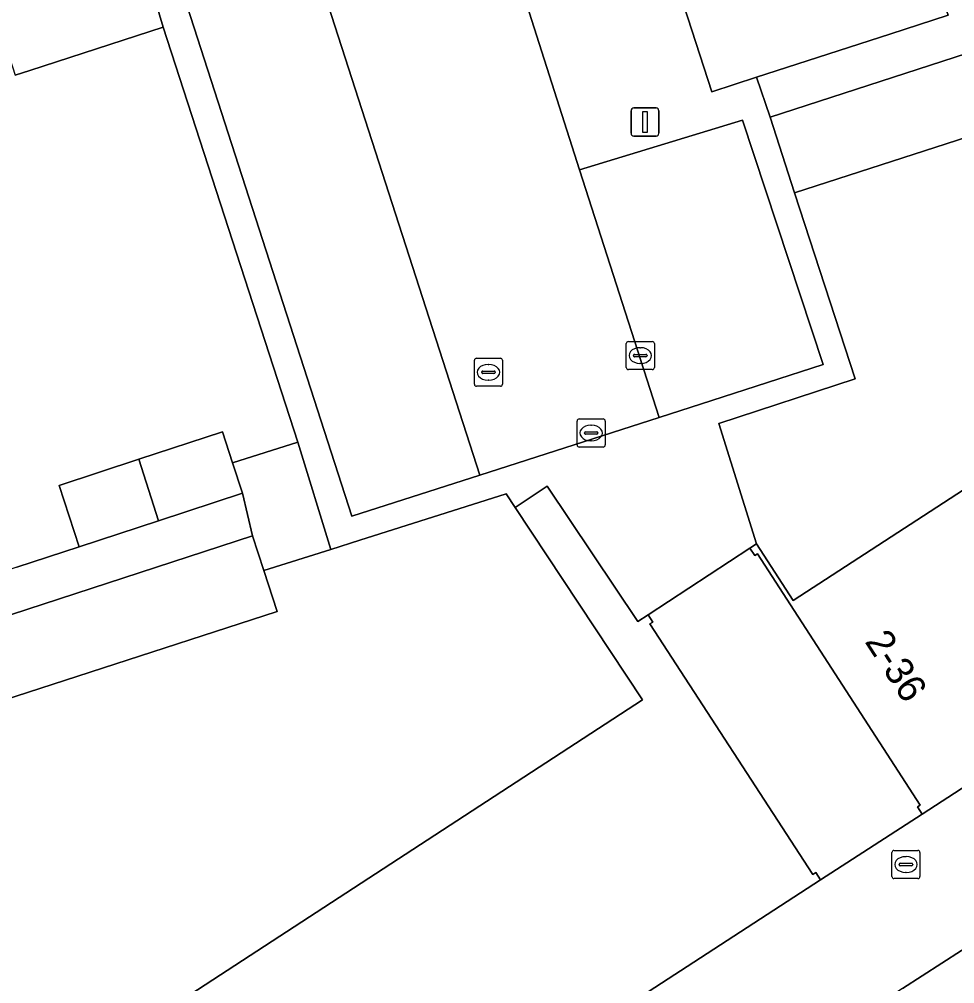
# Model space of a CAD drawing. Extents: x 159371 to 159986, y 382987 to 383597.
# Drawn here: x 159572.4 to 159605.74, y 383065.02 to 383099.38 of the extents above; entities that cross this region are included whole.
import ezdxf

# ---------------------------------------------------------------- set-up
doc = ezdxf.new("R2010")
doc.units = 0
for name, color, linetype in [('IMGEO_Brandkraan', 7, 'Continuous'), ('IMGEO_Erf', 7, 'Continuous'), ('IMGEO_Fietspad_gesloten', 7, 'Continuous'), ('IMGEO_Kolk', 7, 'Continuous'), ('IMGEO_Lichtmast', 7, 'Continuous'), ('IMGEO_Muur', 7, 'Continuous'), ('IMGEO_Pand', 7, 'Continuous'), ('IMGEO_Pand_nummerreeks', 7, 'Continuous'), ('IMGEO_Pand_overbouw', 7, 'Continuous'), ('IMGEO_Parkeervlak_open', 7, 'Continuous'), ('IMGEO_Rijbaan_lokaal_open', 7, 'Continuous'), ('IMGEO_Rioolput', 7, 'Continuous'), ('IMGEO_Voetpad_open', 7, 'Continuous')]:
    doc.layers.add(name, color=color, linetype=linetype)

msp = doc.modelspace()

# ---------------------------------------------------------------- linework, layer by layer
at = {"layer": 'IMGEO_Brandkraan'}
for p, q in [((159603.503, 383068.837), (159603.503, 383069.689)), ((159603.578, 383069.763), (159604.43, 383069.763)), ((159604.504, 383069.689), (159604.504, 383068.837)), ((159603.762, 383069.257), (159603.762, 383069.269)), ((159603.805, 383069.306), (159604.203, 383069.306)), ((159603.991, 383069.543), (159604.016, 383069.543)), ((159604.246, 383069.269), (159604.246, 383069.257)), ((159604.2, 383069.22), (159603.802, 383069.22)), ((159604.014, 383068.983), (159603.989, 383068.983)), ((159604.43, 383068.763), (159603.578, 383068.763))]:
    msp.add_line(p, q, dxfattribs=at)
for points in [[(159603.503, 383068.837), (159603.503, 383069.689)], [(159603.578, 383069.763), (159604.43, 383069.763)], [(159604.504, 383069.689), (159604.504, 383068.837)], [(159604.43, 383068.763), (159603.578, 383068.763)]]:
    msp.add_lwpolyline(points, dxfattribs=at)
for centre, radius, start, end in [((159603.58, 383069.687), 0.0765, 91.552, 178.448), ((159603.58, 383069.687), 0.0765, 91.552, 178.448), ((159604.428, 383069.687), 0.0765, 1.552, 88.448), ((159604.428, 383069.687), 0.0765, 1.552, 88.448), ((159603.802, 383069.266), 0.0403, 85.8775, 175.7526), ((159603.799, 383069.256), 0.0366, 178.938, 274.7102), ((159604.203, 383069.263), 0.043, 264.8664, 352.4533), ((159604.207, 383069.268), 0.0386, 1.7309, 96.639), ((159603.58, 383068.839), 0.0765, 181.552, 268.448), ((159603.58, 383068.839), 0.0765, 181.552, 268.448), ((159604.428, 383068.839), 0.0765, 271.552, 358.448), ((159604.428, 383068.839), 0.0765, 271.552, 358.448)]:
    msp.add_arc(centre, radius, start, end, dxfattribs=at)
for centre, major_axis, ratio, start_param, end_param in [((159603.99, 383069.263), (-0.387, 0.002), 0.722429, 4.712389, 7.853982), ((159604.015, 383069.263), (-0.39, 0.002), 0.717154, 1.570796, 4.712389)]:
    msp.add_ellipse(centre, major_axis=major_axis, ratio=ratio, start_param=start_param, end_param=end_param, dxfattribs=at)
at = {"layer": 'IMGEO_Erf'}
for points in [[(159609.59, 383135.341), (159612.499, 383126.378), (159612.671, 383125.85), (159617.501, 383127.362), (159616.791, 383129.631), (159616.62, 383130.175), (159618.07, 383130.629), (159618.659, 383130.001), (159618.448, 383128.861), (159625.649, 383105.865), (159628.199, 383106.664), (159628.601, 383105.421), (159611.878, 383100.008), (159612.753, 383097.305), (159600.035, 383093.192), (159602.196, 383086.566), (159597.334, 383084.977), (159598.674, 383080.689), (159599.98, 383078.673), (159635.116, 383101.492), (159633.655, 383106.186), (159623.518, 383137.198)], [(159572.318, 383079.858), (159574.54, 383080.585), (159573.828, 383082.773), (159576.661, 383083.7), (159579.647, 383084.677), (159580.007, 383083.574), (159582.329, 383084.31), (159577.533, 383099.097), (159572.778, 383097.554), (159572.256, 383097.384)]]:
    msp.add_lwpolyline(points, dxfattribs=at)
msp.add_lwpolyline([(159590.076, 383081.989), (159589.756, 383082.472), (159584.535, 383080.817), (159583.508, 383080.491), (159581.119, 383079.733), (159581.591, 383078.278), (159548.258, 383067.467), (159552.839, 383052.245), (159554.73, 383049.152), (159594.612, 383075.126)], close=True, dxfattribs=at)
at = {"layer": 'IMGEO_Fietspad_gesloten'}
msp.add_lwpolyline([(159652.535, 383096.746), (159650.734, 383095.571), (159650.457, 383095.252), (159649.93, 383094.821), (159635.946, 383085.684), (159635.738, 383085.549), (159622.718, 383077.077), (159622.562, 383076.976), (159605.98, 383066.198), (159603.885, 383064.847), (159590.552, 383056.229), (159590.351, 383056.099), (159577.935, 383047.992), (159564.424, 383039.242), (159551.484, 383030.846), (159548.555, 383029.223)], dxfattribs=at)
at = {"layer": 'IMGEO_Kolk'}
for p, q in [((159594.035, 383086.971), (159594.035, 383087.823)), ((159594.11, 383087.897), (159594.962, 383087.897)), ((159595.036, 383087.823), (159595.036, 383086.971)), ((159594.523, 383087.677), (159594.548, 383087.677)), ((159588.623, 383086.376), (159588.623, 383087.228)), ((159588.698, 383087.302), (159589.55, 383087.302)), ((159589.624, 383087.228), (159589.624, 383086.376)), ((159594.294, 383087.391), (159594.294, 383087.403)), ((159594.732, 383087.354), (159594.334, 383087.354)), ((159594.337, 383087.44), (159594.735, 383087.44)), ((159594.546, 383087.117), (159594.521, 383087.117)), ((159594.778, 383087.403), (159594.778, 383087.391)), ((159588.882, 383086.796), (159588.882, 383086.808)), ((159588.925, 383086.845), (159589.323, 383086.845)), ((159589.111, 383087.082), (159589.136, 383087.082)), ((159589.366, 383086.808), (159589.366, 383086.796)), ((159594.962, 383086.897), (159594.11, 383086.897)), ((159589.32, 383086.759), (159588.922, 383086.759)), ((159589.134, 383086.522), (159589.109, 383086.522)), ((159589.55, 383086.302), (159588.698, 383086.302))]:
    msp.add_line(p, q, dxfattribs=at)
for points in [[(159594.035, 383086.971), (159594.035, 383087.823)], [(159594.11, 383087.897), (159594.962, 383087.897)], [(159595.036, 383087.823), (159595.036, 383086.971)], [(159588.623, 383086.376), (159588.623, 383087.228)], [(159588.698, 383087.302), (159589.55, 383087.302)], [(159589.624, 383087.228), (159589.624, 383086.376)], [(159594.962, 383086.897), (159594.11, 383086.897)], [(159589.55, 383086.302), (159588.698, 383086.302)]]:
    msp.add_lwpolyline(points, dxfattribs=at)
for centre, radius, start, end in [((159594.112, 383087.821), 0.0765, 91.552, 178.448), ((159594.112, 383087.821), 0.0765, 91.552, 178.448), ((159594.96, 383087.821), 0.0765, 1.552, 88.448), ((159594.96, 383087.821), 0.0765, 1.552, 88.448), ((159588.7, 383087.226), 0.0765, 91.552, 178.448), ((159588.7, 383087.226), 0.0765, 91.552, 178.448), ((159589.548, 383087.226), 0.0765, 1.552, 88.448), ((159589.548, 383087.226), 0.0765, 1.552, 88.448), ((159594.334, 383087.4), 0.0403, 85.8775, 175.7526), ((159594.331, 383087.39), 0.0366, 178.938, 274.7102), ((159594.735, 383087.397), 0.043, 264.8664, 352.4533), ((159594.739, 383087.402), 0.0386, 1.7309, 96.639), ((159588.922, 383086.805), 0.0403, 85.8775, 175.7526), ((159588.919, 383086.795), 0.0366, 178.938, 274.7102), ((159589.323, 383086.802), 0.043, 264.8664, 352.4533), ((159589.327, 383086.807), 0.0386, 1.7309, 96.639), ((159594.112, 383086.973), 0.0765, 181.552, 268.448), ((159594.112, 383086.973), 0.0765, 181.552, 268.448), ((159594.96, 383086.973), 0.0765, 271.552, 358.448), ((159594.96, 383086.973), 0.0765, 271.552, 358.448), ((159588.7, 383086.378), 0.0765, 181.552, 268.448), ((159588.7, 383086.378), 0.0765, 181.552, 268.448), ((159589.548, 383086.378), 0.0765, 271.552, 358.448), ((159589.548, 383086.378), 0.0765, 271.552, 358.448)]:
    msp.add_arc(centre, radius, start, end, dxfattribs=at)
for centre, major_axis, ratio, start_param, end_param in [((159594.522, 383087.397), (-0.387, 0.002), 0.722429, 4.712389, 7.853982), ((159594.547, 383087.397), (-0.39, 0.002), 0.717154, 1.570796, 4.712389), ((159589.11, 383086.802), (-0.387, 0.002), 0.722429, 4.712389, 7.853982), ((159589.135, 383086.802), (-0.39, 0.002), 0.717154, 1.570796, 4.712389)]:
    msp.add_ellipse(centre, major_axis=major_axis, ratio=ratio, start_param=start_param, end_param=end_param, dxfattribs=at)
at = {"layer": 'IMGEO_Lichtmast'}
for p, q in [((159594.208, 383095.318), (159594.208, 383096.118)), ((159594.208, 383096.118), (159594.208, 383095.318)), ((159594.308, 383096.218), (159595.098, 383096.218)), ((159595.098, 383096.218), (159594.308, 383096.218)), ((159595.198, 383096.118), (159595.198, 383095.318)), ((159595.198, 383095.318), (159595.198, 383096.118)), ((159595.098, 383095.218), (159594.308, 383095.218)), ((159594.308, 383095.218), (159595.098, 383095.218))]:
    msp.add_line(p, q, dxfattribs=at)
msp.add_lwpolyline([(159594.628, 383096.093), (159594.778, 383096.093), (159594.778, 383095.343), (159594.628, 383095.343), (159594.628, 383096.093)], dxfattribs=at)
for centre, start, end in [((159594.308, 383096.118), 90, 180), ((159594.308, 383096.118), 90, 180), ((159595.098, 383096.118), 0, 90), ((159595.098, 383096.118), 360, 90), ((159594.308, 383095.318), 180, 270), ((159594.308, 383095.318), 180, 270), ((159595.098, 383095.318), 270, 0), ((159595.098, 383095.318), 270, 0)]:
    msp.add_arc(centre, 0.1, start, end, dxfattribs=at)
at = {"layer": 'IMGEO_Muur'}
for points in [[(159577.533, 383099.097), (159582.329, 383084.31)], [(159597.334, 383084.977), (159602.196, 383086.566), (159600.035, 383093.192)], [(159598.674, 383080.689), (159597.334, 383084.977)], [(159582.329, 383084.31), (159580.007, 383083.574)], [(159590.076, 383081.989), (159589.756, 383082.472), (159584.535, 383080.817)]]:
    msp.add_lwpolyline(points, dxfattribs=at)
at = {"layer": 'IMGEO_Pand'}
for points in [[(159633.655, 383106.186), (159635.116, 383101.492), (159599.98, 383078.673), (159598.674, 383080.689), (159598.439, 383080.535), (159598.615, 383080.269), (159598.707, 383080.329), (159604.505, 383071.374), (159604.413, 383071.314), (159604.582, 383071.057), (159644.09, 383096.707), (159640.321, 383108.351)], [(159569.577, 383105.707), (159572.256, 383097.384), (159572.778, 383097.554), (159577.533, 383099.097), (159576.724, 383101.831), (159575.821, 383104.635), (159574.918, 383107.441)], [(159603.797, 383104.799), (159595.372, 383102.081), (159597.081, 383096.796), (159598.673, 383097.311), (159603.431, 383098.849), (159605.504, 383099.52), (159605.459, 383099.66)], [(159600.035, 383093.192), (159612.753, 383097.305), (159611.878, 383100.008), (159599.16, 383095.895)], [(159576.661, 383083.7), (159577.366, 383081.509), (159580.361, 383082.489), (159580.007, 383083.574), (159579.647, 383084.677)], [(159576.661, 383083.7), (159573.828, 383082.773), (159574.54, 383080.585), (159577.366, 383081.509)], [(159594.813, 383078.163), (159594.443, 383077.924), (159591.221, 383082.746), (159590.076, 383081.989), (159594.612, 383075.126), (159554.73, 383049.152), (159559.512, 383041.791), (159600.956, 383068.714), (159600.787, 383068.974), (159600.687, 383068.908), (159594.88, 383077.838), (159594.981, 383077.903)], [(159547.401, 383070.111), (159548.258, 383067.467), (159581.591, 383078.278), (159581.119, 383079.733), (159580.718, 383080.97)]]:
    msp.add_lwpolyline(points, close=True, dxfattribs=at)
at = {"layer": 'IMGEO_Pand_overbouw'}
msp.add_lwpolyline([(159594.813, 383078.163), (159594.981, 383077.903), (159594.88, 383077.838), (159600.687, 383068.908), (159600.787, 383068.974), (159600.956, 383068.714), (159604.582, 383071.057), (159604.413, 383071.314), (159604.505, 383071.374), (159598.707, 383080.329), (159598.615, 383080.269), (159598.439, 383080.535)], close=True, dxfattribs=at)
at = {"layer": 'IMGEO_Parkeervlak_open'}
for points in [[(159577.654, 383102.133), (159584.26, 383081.67), (159588.82, 383083.137), (159582.21, 383103.611)], [(159595.214, 383085.195), (159597.08, 383085.795), (159601.053, 383087.073), (159598.181, 383095.781), (159592.367, 383094.013)]]:
    msp.add_lwpolyline(points, close=True, dxfattribs=at)
at = {"layer": 'IMGEO_Rijbaan_lokaal_open'}
msp.add_lwpolyline([(159581.43, 383110.08), (159583.382, 383103.973), (159582.21, 383103.611), (159588.82, 383083.137), (159595.214, 383085.195), (159592.367, 383094.013), (159586.889, 383111.175)], dxfattribs=at)
at = {"layer": 'IMGEO_Rioolput'}
for p, q in [((159592.284, 383084.212), (159592.284, 383085.064)), ((159592.359, 383085.138), (159593.211, 383085.138)), ((159593.285, 383085.064), (159593.285, 383084.212)), ((159592.772, 383084.918), (159592.797, 383084.918)), ((159592.543, 383084.632), (159592.543, 383084.644)), ((159592.981, 383084.595), (159592.583, 383084.595)), ((159592.586, 383084.681), (159592.984, 383084.681)), ((159592.795, 383084.358), (159592.77, 383084.358)), ((159593.027, 383084.644), (159593.027, 383084.632)), ((159593.211, 383084.138), (159592.359, 383084.138))]:
    msp.add_line(p, q, dxfattribs=at)
for points in [[(159592.284, 383084.212), (159592.284, 383085.064)], [(159592.359, 383085.138), (159593.211, 383085.138)], [(159593.285, 383085.064), (159593.285, 383084.212)], [(159593.211, 383084.138), (159592.359, 383084.138)]]:
    msp.add_lwpolyline(points, dxfattribs=at)
for centre, radius, start, end in [((159592.361, 383085.062), 0.0765, 91.552, 178.448), ((159592.361, 383085.062), 0.0765, 91.552, 178.448), ((159593.209, 383085.062), 0.0765, 1.552, 88.448), ((159593.209, 383085.062), 0.0765, 1.552, 88.448), ((159592.583, 383084.641), 0.0403, 85.8775, 175.7526), ((159592.58, 383084.631), 0.0366, 178.938, 274.7102), ((159592.984, 383084.638), 0.043, 264.8664, 352.4533), ((159592.988, 383084.643), 0.0386, 1.7309, 96.639), ((159592.361, 383084.214), 0.0765, 181.552, 268.448), ((159592.361, 383084.214), 0.0765, 181.552, 268.448), ((159593.209, 383084.214), 0.0765, 271.552, 358.448), ((159593.209, 383084.214), 0.0765, 271.552, 358.448)]:
    msp.add_arc(centre, radius, start, end, dxfattribs=at)
for centre, major_axis, ratio, start_param, end_param in [((159592.771, 383084.638), (-0.387, 0.002), 0.722429, 4.712389, 7.853982), ((159592.796, 383084.638), (-0.39, 0.002), 0.717154, 1.570796, 4.712389)]:
    msp.add_ellipse(centre, major_axis=major_axis, ratio=ratio, start_param=start_param, end_param=end_param, dxfattribs=at)
at = {"layer": 'IMGEO_Voetpad_open'}
for points in [[(159586.889, 383111.175), (159592.367, 383094.013), (159598.181, 383095.781), (159601.053, 383087.073), (159597.08, 383085.795), (159595.214, 383085.195), (159588.82, 383083.137), (159584.26, 383081.67), (159577.654, 383102.133)], [(159651.919, 383103.426), (159644.09, 383096.707), (159604.582, 383071.057), (159600.956, 383068.714), (159559.512, 383041.791), (159557.552, 383040.764), (159526.629, 383030.733), (159524.666, 383030.142), (159519.89, 383028.504), (159517.392, 383027.837), (159515.199, 383027.456), (159512.634, 383027.01), (159510.971, 383026.907), (159511.777, 383025.694), (159513.757, 383022.714), (159514.768, 383021.485)], [(159616.414, 383103.202), (159605.459, 383099.66), (159605.504, 383099.52), (159603.431, 383098.849), (159598.673, 383097.311), (159599.16, 383095.895), (159611.878, 383100.008)], [(159576.724, 383101.831), (159577.533, 383099.097), (159582.329, 383084.31), (159583.508, 383080.491), (159584.535, 383080.817), (159589.756, 383082.472), (159590.076, 383081.989), (159591.221, 383082.746), (159594.443, 383077.924), (159594.813, 383078.163), (159598.439, 383080.535), (159598.674, 383080.689), (159597.334, 383084.977), (159602.196, 383086.566), (159600.035, 383093.192), (159599.16, 383095.895), (159598.673, 383097.311), (159597.081, 383096.796), (159595.372, 383102.081)], [(159603.885, 383064.847), (159605.98, 383066.198)]]:
    msp.add_lwpolyline(points, dxfattribs=at)
for points in [[(159582.329, 383084.31), (159580.007, 383083.574), (159580.361, 383082.489), (159580.718, 383080.97), (159581.119, 383079.733), (159583.508, 383080.491)], [(159580.718, 383080.97), (159580.361, 383082.489), (159577.366, 383081.509), (159574.54, 383080.585), (159572.318, 383079.858), (159567.156, 383078.17), (159564.173, 383077.194), (159562.057, 383076.502), (159556.887, 383074.811), (159551.662, 383073.102), (159546.958, 383071.563), (159547.401, 383070.111)], [(159594.813, 383078.163), (159594.981, 383077.903), (159594.88, 383077.838), (159600.687, 383068.908), (159600.787, 383068.974), (159600.956, 383068.714), (159604.582, 383071.057), (159604.413, 383071.314), (159604.505, 383071.374), (159598.707, 383080.329), (159598.615, 383080.269), (159598.439, 383080.535)]]:
    msp.add_lwpolyline(points, close=True, dxfattribs=at)

# ---------------------------------------------------------------- texts
at = {"layer": 'IMGEO_Pand_nummerreeks'}
msp.add_text('2-36', height=1, rotation=302.9214, dxfattribs=at).set_placement((159602.516, 383077.206))

doc.saveas('drawing.dxf')
